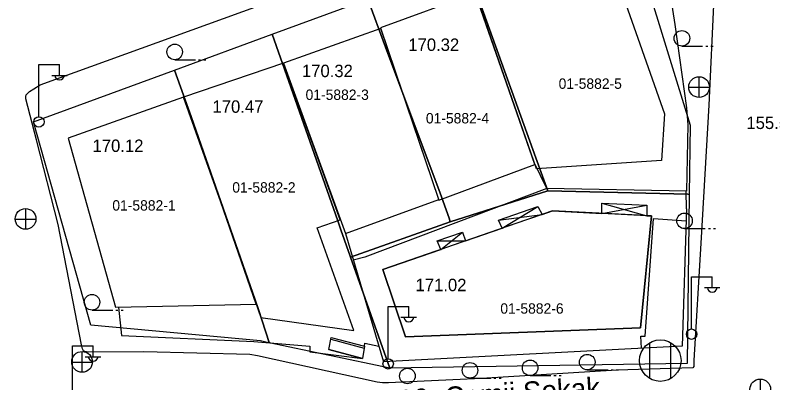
# Model space of a CAD drawing. Extents: x 419101 to 420177, y 4451541 to 4452254.
# Drawn here: x 419678.8 to 419751.9, y 4451732.1 to 4451767.5 of the extents above; entities that cross this region are included whole.
import ezdxf

# ---------------------------------------------------------------- set-up
doc = ezdxf.new("R2010")
doc.units = 0
doc.layers.add('2_KADASTRO', color=7, linetype='Continuous')
doc.layers.add('3_HALİHAZIR', color=7, linetype='Continuous')

msp = doc.modelspace()

# ---------------------------------------------------------------- linework, layer by layer
at = {"layer": '2_KADASTRO'}
for points in [[(419722.278, 4451772.574), (419737.384, 4451778.127), (419743.912, 4451756.93), (419743.82, 4451750.269), (419743.686, 4451750.272), (419730.19, 4451750.598), (419729.039, 4451753.788), (419723.994, 4451767.805)], [(419712.851, 4451769.109), (419722.278, 4451772.574), (419723.994, 4451767.805), (419729.039, 4451753.788), (419730.19, 4451750.598), (419720.786, 4451747.626), (419720.665, 4451747.97), (419719.816, 4451750.386), (419714.529, 4451764.451)], [(419703.62, 4451765.715), (419712.851, 4451769.109), (419714.529, 4451764.451), (419719.816, 4451750.386), (419720.665, 4451747.97), (419720.786, 4451747.626), (419711.174, 4451744.22), (419711.145, 4451744.3), (419710.247, 4451746.856), (419709.939, 4451747.733), (419705.22, 4451761.161)], [(419694.194, 4451762.251), (419703.62, 4451765.715), (419705.22, 4451761.161), (419709.939, 4451747.733), (419710.247, 4451746.856), (419711.145, 4451744.3), (419711.174, 4451744.22), (419712.95, 4451739.221), (419714.249, 4451735.524), (419714.95, 4451733.528), (419703.338, 4451735.951), (419703.32, 4451736.008), (419702.308, 4451739.171), (419701.978, 4451740.113), (419695.801, 4451757.769)], [(419680.599, 4451757.253), (419694.194, 4451762.251), (419695.801, 4451757.769), (419701.978, 4451740.113), (419702.308, 4451739.171), (419703.32, 4451736.008), (419703.338, 4451735.951), (419702.999, 4451736.027), (419702.493, 4451736.141), (419686.128, 4451737.667)], [(419711.174, 4451744.22), (419720.786, 4451747.626), (419730.19, 4451750.598), (419743.686, 4451750.272), (419743.82, 4451750.269), (419743.611, 4451733.96), (419714.95, 4451733.528), (419714.249, 4451735.524), (419712.95, 4451739.221)]]:
    msp.add_lwpolyline(points, close=True, dxfattribs=at)
at = {"layer": '3_HALİHAZIR'}
for p, q in [((419743.117, 4451764.558), (419745.117, 4451764.558)), ((419745.417, 4451764.558), (419745.617, 4451764.558)), ((419745.917, 4451764.558), (419746.117, 4451764.558)), ((419681.123, 4451757.771), (419681.123, 4451762.771)), ((419681.123, 4451762.771), (419683.123, 4451762.771)), ((419683.123, 4451761.771), (419683.123, 4451762.771)), ((419694.222, 4451763.249), (419696.222, 4451763.249)), ((419696.522, 4451763.249), (419696.722, 4451763.249)), ((419697.022, 4451763.249), (419697.222, 4451763.249)), ((419682.363, 4451761.731), (419683.863, 4451761.731)), ((419744.791, 4451759.599), (419744.791, 4451761.599)), ((419743.771, 4451760.589), (419745.771, 4451760.589)), ((419679.86, 4451746.895), (419679.86, 4451748.895)), ((419725.799, 4451746.996), (419729.219, 4451749.086)), ((419735.409, 4451749.42), (419739.752, 4451748.21)), ((419735.412, 4451748.43), (419739.739, 4451749.23)), ((419725.444, 4451747.78), (419729.637, 4451748.319)), ((419678.84, 4451747.885), (419680.84, 4451747.885)), ((419719.875, 4451744.954), (419721.981, 4451746.619)), ((419743.371, 4451746.968), (419745.371, 4451746.968)), ((419745.671, 4451746.968), (419745.871, 4451746.968)), ((419746.171, 4451746.968), (419746.371, 4451746.968)), ((419719.521, 4451745.783), (419722.267, 4451745.778)), ((419744.041, 4451737.32), (419744.041, 4451742.32)), ((419744.041, 4451742.32), (419746.041, 4451742.32)), ((419746.041, 4451741.32), (419746.041, 4451742.32)), ((419745.281, 4451741.28), (419746.781, 4451741.28)), ((419714.789, 4451734.458), (419714.789, 4451739.459)), ((419714.789, 4451739.459), (419716.789, 4451739.459)), ((419716.789, 4451738.459), (419716.789, 4451739.459)), ((419686.25, 4451739.123), (419688.25, 4451739.123)), ((419688.55, 4451739.123), (419688.75, 4451739.123)), ((419689.05, 4451739.123), (419689.25, 4451739.123)), ((419716.029, 4451738.419), (419717.529, 4451738.419)), ((419709.279, 4451736.301), (419712.494, 4451735.454)), ((419684.362, 4451730.661), (419684.362, 4451735.661)), ((419684.362, 4451735.661), (419686.362, 4451735.661)), ((419686.362, 4451734.661), (419686.362, 4451735.661)), ((419740.034, 4451732.517), (419740.034, 4451735.977)), ((419742.034, 4451732.517), (419742.034, 4451735.977)), ((419685.309, 4451733.118), (419685.309, 4451735.118)), ((419709.096, 4451735.315), (419712.323, 4451734.465)), ((419684.289, 4451734.108), (419686.289, 4451734.108)), ((419685.602, 4451734.621), (419687.102, 4451734.621)), ((419728.484, 4451732.801), (419730.484, 4451732.801)), ((419730.784, 4451732.801), (419730.984, 4451732.801)), ((419731.284, 4451732.801), (419731.484, 4451732.801)), ((419733.994, 4451733.348), (419735.994, 4451733.348)), ((419736.294, 4451733.348), (419736.494, 4451733.348)), ((419736.794, 4451733.348), (419736.994, 4451733.348)), ((419722.688, 4451732.557), (419724.688, 4451732.557)), ((419724.988, 4451732.557), (419725.188, 4451732.557)), ((419725.488, 4451732.557), (419725.688, 4451732.557)), ((419750.668, 4451732.471), (419750.668, 4451730.471))]:
    msp.add_line(p, q, dxfattribs=at)
for points in [[(419723.118, 4451769.937), (419735.728, 4451774.279), (419741.445, 4451758.029), (419741.152, 4451753.545), (419729.099, 4451752.714)], [(419723.207, 4451769.678), (419714.063, 4451766.332), (419719.69, 4451749.707), (419728.944, 4451753.159), (419723.265, 4451769.512)], [(419714.088, 4451766.256), (419704.703, 4451762.911), (419710.672, 4451746.494), (419719.671, 4451749.764)], [(419704.703, 4451762.911), (419695.071, 4451759.623), (419698.663, 4451749.51), (419702.519, 4451738.403), (419711.476, 4451737.141), (419707.966, 4451747.038), (419710.186, 4451747.83)], [(419695.071, 4451759.623), (419683.958, 4451755.697), (419688.517, 4451739.397), (419702.075, 4451739.68), (419698.663, 4451749.51)], [(419714.299, 4451743.031), (419719.875, 4451744.954), (419719.521, 4451745.783), (419721.981, 4451746.619), (419722.267, 4451745.778), (419725.799, 4451746.996), (419725.444, 4451747.78), (419729.219, 4451749.086), (419729.637, 4451748.319), (419730.656, 4451748.671), (419735.412, 4451748.43), (419735.409, 4451749.42), (419739.739, 4451749.23), (419739.752, 4451748.21), (419740.183, 4451748.188), (419739.13, 4451737.399), (419716.456, 4451736.552)], [(419725.799, 4451746.996), (419725.444, 4451747.78), (419729.219, 4451749.086), (419729.637, 4451748.319)], [(419735.412, 4451748.43), (419735.409, 4451749.42), (419739.739, 4451749.23), (419739.752, 4451748.21)], [(419714.299, 4451743.031), (419716.456, 4451736.552), (419739.13, 4451737.399), (419740.183, 4451748.188), (419730.656, 4451748.671)], [(419719.875, 4451744.954), (419719.521, 4451745.783), (419721.981, 4451746.619), (419722.267, 4451745.778)], [(419712.323, 4451734.465), (419709.096, 4451735.315), (419709.309, 4451736.465), (419712.523, 4451735.625)]]:
    msp.add_lwpolyline(points, close=True, dxfattribs=at)
for points in [[(419746.211, 4451769.23), (419745.707, 4451758.862), (419744.947, 4451745.577), (419744.28, 4451734.272), (419744.265, 4451733.695), (419744.175, 4451733.567), (419736.836, 4451733.336), (419723.789, 4451732.513)], [(419680.911, 4451755.524), (419679.862, 4451759.472), (419679.858, 4451759.702), (419679.912, 4451759.869), (419680.231, 4451760.194), (419680.632, 4451760.449), (419681.265, 4451760.84), (419702.312, 4451768.452)], [(419742.045, 4451769.151), (419742.431, 4451766.649)], [(419742.431, 4451766.649), (419743.553, 4451758.616)], [(419743.553, 4451758.616), (419743.699, 4451756.956)], [(419743.7, 4451756.99), (419743.567, 4451750.58), (419730.106, 4451750.839)], [(419691.259, 4451735.078), (419685.918, 4451735.062), (419685.53, 4451735.111), (419685.42, 4451735.191), (419685.321, 4451735.393), (419685.234, 4451735.778), (419682.989, 4451747.379), (419680.911, 4451755.524)], [(419730.106, 4451750.839), (419728.883, 4451753.336)], [(419730.106, 4451750.839), (419712.551, 4451744.224)], [(419743.564, 4451748.861), (419743.525, 4451750.581)], [(419743.564, 4451748.861), (419743.131, 4451735.65), (419714.366, 4451734.126)], [(419739.228, 4451735.443), (419739.159, 4451736.588), (419739.587, 4451736.611), (419740.372, 4451747.957), (419743.527, 4451747.717)], [(419710.672, 4451746.494), (419714.366, 4451734.126)], [(419712.551, 4451744.224), (419711.436, 4451743.937)], [(419688.811, 4451739.403), (419689.107, 4451736.671), (419701.841, 4451736.082), (419707.259, 4451735.639), (419707.236, 4451735.1), (419712.323, 4451734.465)], [(419712.523, 4451735.625), (419712.555, 4451735.933), (419713.91, 4451735.654)], [(419723.789, 4451732.513), (419714.821, 4451732.118), (419714.266, 4451732.119), (419713.728, 4451732.175), (419702.188, 4451734.722), (419701.473, 4451734.838), (419691.259, 4451735.078)]]:
    msp.add_lwpolyline(points, dxfattribs=at)
for centre, radius in [((419743.117, 4451765.308), 0.75), ((419694.222, 4451763.999), 0.75), ((419744.775, 4451760.607), 1), ((419681.134, 4451757.247), 0.5), ((419679.845, 4451747.903), 1), ((419743.371, 4451747.718), 0.75), ((419686.25, 4451739.873), 0.75), ((419744.051, 4451736.796), 0.5), ((419741.034, 4451734.247), 2), ((419685.294, 4451734.126), 1), ((419733.994, 4451734.098), 0.75), ((419714.799, 4451733.934), 0.5), ((419728.484, 4451733.551), 0.75), ((419716.653, 4451732.763), 0.75), ((419722.688, 4451733.307), 0.75), ((419750.668, 4451731.471), 1)]:
    msp.add_circle(centre, radius, dxfattribs=at)
for centre in [(419683.124, 4451761.775), (419746.041, 4451741.324), (419716.789, 4451738.462), (419686.362, 4451734.665)]:
    msp.add_arc(centre, 0.474, 184.83843, 355.14641, dxfattribs=at)

# ---------------------------------------------------------------- texts
at = {"layer": '2_KADASTRO'}
for s, p in [('01-5882-5', (419731.234, 4451760.438)), ('01-5882-3', (419706.839, 4451759.371)), ('01-5882-4', (419718.437, 4451757.105)), ('01-5882-2', (419699.773, 4451750.44)), ('01-5882-1', (419688.21, 4451748.706)), ('01-5882-6', (419725.613, 4451738.77))]:
    msp.add_text(s, height=1, dxfattribs=at).set_placement(p)
at = {"layer": '3_HALİHAZIR'}
for s, height, rotation, p in [('170.32 ', 1.2, 359.99793, (419716.742, 4451764.092)), ('170.32 ', 1.2, 359.99793, (419706.487, 4451761.567)), ('170.47 ', 1.2, 359.99793, (419697.866, 4451758.13)), ('170.12 ', 1.2, 359.99793, (419686.3, 4451754.353)), ('10. Camii Sokak', 2, 3.73759, (419715.862, 4451729.406))]:
    msp.add_text(s, height=height, rotation=rotation, dxfattribs=at).set_placement(p)
for s, p in [('155.54 ', (419749.333, 4451756.566)), ('171.02', (419717.439, 4451740.938))]:
    msp.add_text(s, height=1.2, dxfattribs=at).set_placement(p)

doc.saveas('drawing.dxf')
